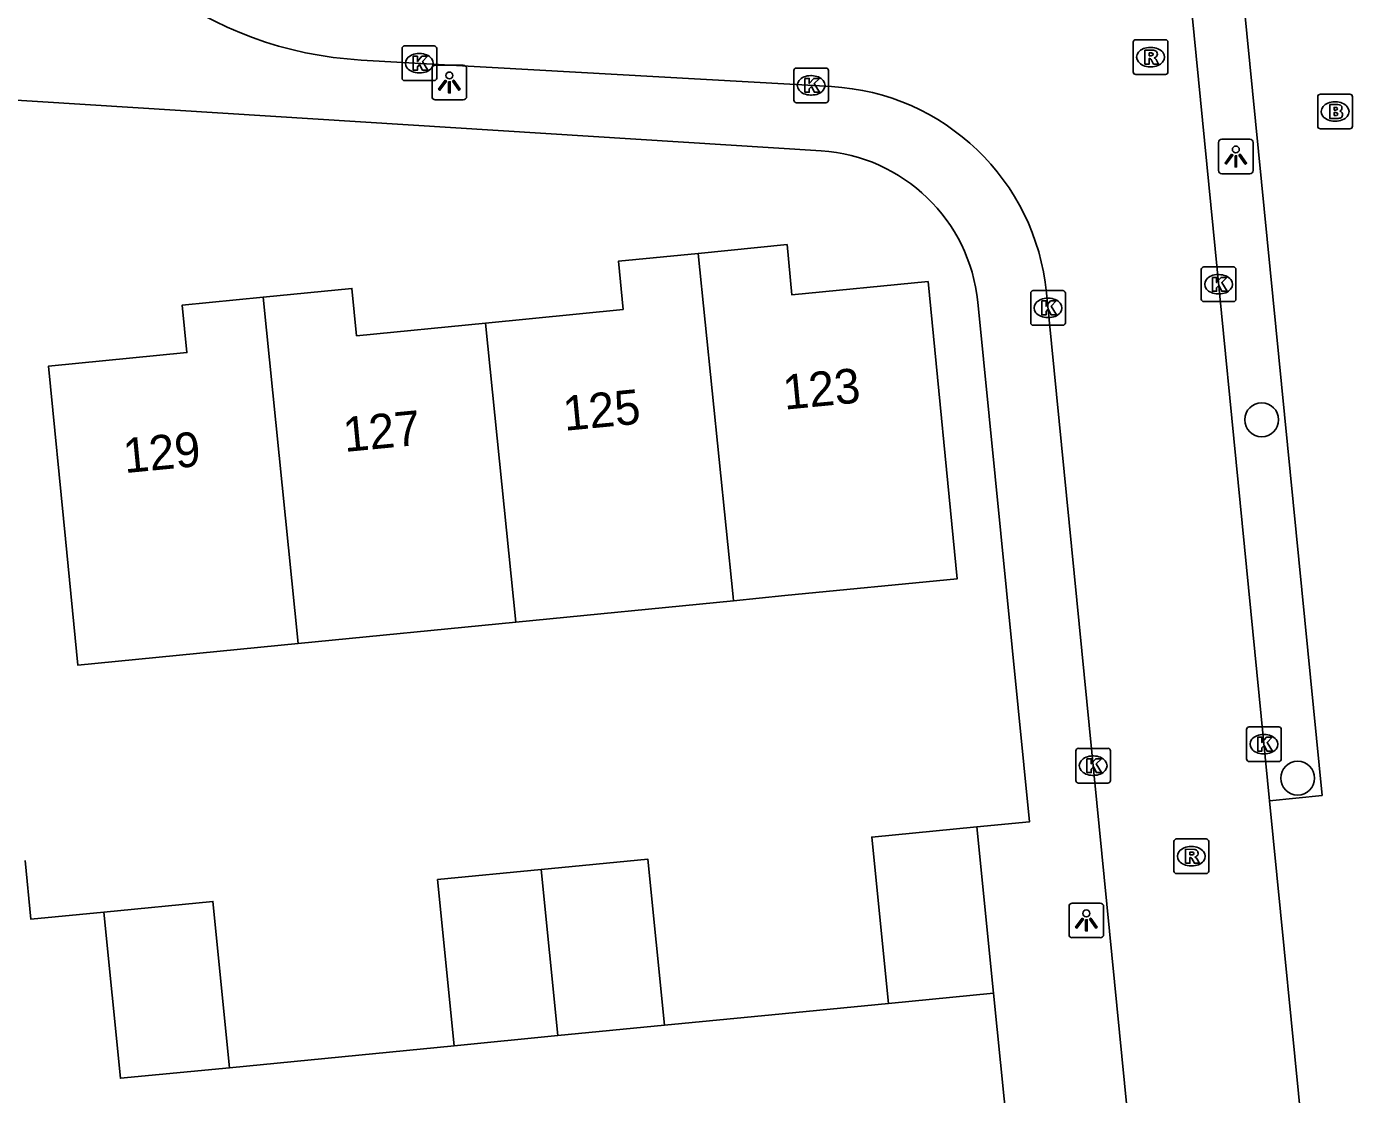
# Model space of a CAD drawing. Extents: x 158461 to 159795, y 387220 to 388672.
# Drawn here: x 159133.55 to 159171.78, y 388033.08 to 388063.87 of the extents above; entities that cross this region are included whole.
import ezdxf

# ---------------------------------------------------------------- set-up
doc = ezdxf.new("R2010")
doc.units = 0
for name, color, linetype in [('IMGEO_Boom', 7, 'Continuous'), ('IMGEO_Brandkraan', 7, 'Continuous'), ('IMGEO_Kolk', 7, 'Continuous'), ('IMGEO_Lichtpunt', 7, 'Continuous'), ('IMGEO_Muur', 7, 'Continuous'), ('IMGEO_Pand', 7, 'Continuous'), ('IMGEO_Pand_nummerreeks', 7, 'Continuous'), ('IMGEO_Rijbaan_lokaal_open', 7, 'Continuous'), ('IMGEO_Rioolput', 7, 'Continuous'), ('IMGEO_Voetpad_open', 7, 'Continuous')]:
    doc.layers.add(name, color=color, linetype=linetype)

msp = doc.modelspace()

# ---------------------------------------------------------------- linework, layer by layer
at = {"layer": 'IMGEO_Boom'}
for centre in [(159169.166, 388052.535), (159170.204, 388042.2)]:
    msp.add_circle(centre, 0.489, dxfattribs=at)
at = {"layer": 'IMGEO_Brandkraan'}
for p, q in [((159170.783, 388060.997), (159170.783, 388061.849)), ((159170.858, 388061.923), (159171.71, 388061.923)), ((159171.784, 388061.849), (159171.784, 388060.997)), ((159171.271, 388061.703), (159171.296, 388061.703)), ((159171.294, 388061.143), (159171.269, 388061.143)), ((159171.71, 388060.923), (159170.858, 388060.923))]:
    msp.add_line(p, q, dxfattribs=at)
for points in [[(159170.783, 388060.997), (159170.783, 388061.849)], [(159170.858, 388061.923), (159171.71, 388061.923)], [(159171.784, 388061.849), (159171.784, 388060.997)], [(159171.131, 388061.623), (159171.131, 388061.223), (159171.344, 388061.223)], [(159171.362, 388061.623), (159171.131, 388061.623)], [(159171.31, 388061.542), (159171.256, 388061.542), (159171.256, 388061.466)], [(159171.256, 388061.466), (159171.309, 388061.466)], [(159171.318, 388061.39), (159171.256, 388061.39), (159171.256, 388061.309)], [(159171.256, 388061.309), (159171.318, 388061.309)], [(159171.71, 388060.923), (159170.858, 388060.923)]]:
    msp.add_lwpolyline(points, dxfattribs=at)
for centre, radius, start, end in [((159170.86, 388061.847), 0.0765, 91.552, 178.448), ((159170.86, 388061.847), 0.0765, 91.552, 178.448), ((159171.708, 388061.847), 0.0765, 1.552, 88.448), ((159171.708, 388061.847), 0.0765, 1.552, 88.448), ((159171.311, 388061.504), 0.0379, 267.8285, 90.9355), ((159171.366, 388061.478), 0.145, 59.4692, 91.5367), ((159171.391, 388061.525), 0.0922, 285.5137, 58.1501), ((159171.396, 388061.333), 0.105, 301.3115, 78.989), ((159171.319, 388061.349), 0.0404, 269.8759, 90.5077), ((159171.35, 388061.474), 0.251, 268.6676, 293.5347), ((159170.86, 388060.999), 0.0765, 181.552, 268.448), ((159170.86, 388060.999), 0.0765, 181.552, 268.448), ((159171.708, 388060.999), 0.0765, 271.552, 358.448), ((159171.708, 388060.999), 0.0765, 271.552, 358.448)]:
    msp.add_arc(centre, radius, start, end, dxfattribs=at)
for centre, major_axis, ratio, start_param, end_param in [((159171.27, 388061.423), (-0.387, 0.002), 0.722429, 4.712389, 7.853982), ((159171.295, 388061.423), (-0.39, 0.002), 0.717154, 1.570796, 4.712389)]:
    msp.add_ellipse(centre, major_axis=major_axis, ratio=ratio, start_param=start_param, end_param=end_param, dxfattribs=at)
at = {"layer": 'IMGEO_Kolk'}
for p, q in [((159144.456, 388063.314), (159145.308, 388063.314)), ((159144.381, 388062.388), (159144.381, 388063.24)), ((159144.869, 388063.094), (159144.894, 388063.094)), ((159145.382, 388063.24), (159145.382, 388062.388)), ((159155.676, 388061.751), (159155.676, 388062.603)), ((159155.751, 388062.677), (159156.603, 388062.677)), ((159156.677, 388062.603), (159156.677, 388061.751)), ((159145.308, 388062.314), (159144.456, 388062.314)), ((159144.892, 388062.534), (159144.867, 388062.534)), ((159156.164, 388062.457), (159156.189, 388062.457)), ((159156.187, 388061.897), (159156.162, 388061.897)), ((159156.603, 388061.677), (159155.751, 388061.677)), ((159167.423, 388056.015), (159167.423, 388056.867)), ((159167.498, 388056.941), (159168.35, 388056.941)), ((159168.424, 388056.867), (159168.424, 388056.015)), ((159167.911, 388056.721), (159167.936, 388056.721)), ((159162.507, 388055.333), (159162.507, 388056.185)), ((159162.582, 388056.259), (159163.434, 388056.259)), ((159163.508, 388056.185), (159163.508, 388055.333)), ((159167.934, 388056.161), (159167.909, 388056.161)), ((159162.995, 388056.039), (159163.02, 388056.039)), ((159168.35, 388055.941), (159167.498, 388055.941)), ((159163.018, 388055.479), (159162.993, 388055.479)), ((159163.434, 388055.259), (159162.582, 388055.259)), ((159168.731, 388042.753), (159168.731, 388043.605)), ((159168.806, 388043.679), (159169.658, 388043.679)), ((159169.219, 388043.459), (159169.244, 388043.459)), ((159169.732, 388043.605), (159169.732, 388042.753)), ((159163.882, 388043.06), (159164.734, 388043.06)), ((159163.807, 388042.134), (159163.807, 388042.986)), ((159164.295, 388042.84), (159164.32, 388042.84)), ((159164.808, 388042.986), (159164.808, 388042.134)), ((159169.658, 388042.679), (159168.806, 388042.679)), ((159169.242, 388042.899), (159169.217, 388042.899)), ((159164.734, 388042.06), (159163.882, 388042.06)), ((159164.318, 388042.28), (159164.293, 388042.28))]:
    msp.add_line(p, q, dxfattribs=at)
for points in [[(159144.456, 388063.314), (159145.308, 388063.314)], [(159144.381, 388062.388), (159144.381, 388063.24)], [(159144.702, 388063.014), (159144.825, 388063.014), (159144.825, 388062.863), (159144.955, 388063.014), (159145.119, 388063.014), (159144.973, 388062.863), (159145.126, 388062.614), (159144.974, 388062.614), (159144.889, 388062.778), (159144.825, 388062.711), (159144.825, 388062.614), (159144.702, 388062.614), (159144.702, 388063.014)], [(159145.382, 388063.24), (159145.382, 388062.388)], [(159155.676, 388061.751), (159155.676, 388062.603)], [(159155.751, 388062.677), (159156.603, 388062.677)], [(159156.677, 388062.603), (159156.677, 388061.751)], [(159145.308, 388062.314), (159144.456, 388062.314)], [(159155.997, 388062.377), (159156.12, 388062.377), (159156.12, 388062.226), (159156.25, 388062.377), (159156.414, 388062.377), (159156.268, 388062.226), (159156.421, 388061.977), (159156.269, 388061.977), (159156.184, 388062.141), (159156.12, 388062.074), (159156.12, 388061.977), (159155.997, 388061.977), (159155.997, 388062.377)], [(159156.603, 388061.677), (159155.751, 388061.677)], [(159167.423, 388056.015), (159167.423, 388056.867)], [(159167.498, 388056.941), (159168.35, 388056.941)], [(159168.424, 388056.867), (159168.424, 388056.015)], [(159167.744, 388056.641), (159167.867, 388056.641), (159167.867, 388056.49), (159167.997, 388056.641), (159168.161, 388056.641), (159168.015, 388056.49), (159168.168, 388056.241), (159168.016, 388056.241), (159167.931, 388056.405), (159167.867, 388056.338), (159167.867, 388056.241), (159167.744, 388056.241), (159167.744, 388056.641)], [(159162.507, 388055.333), (159162.507, 388056.185)], [(159162.582, 388056.259), (159163.434, 388056.259)], [(159163.508, 388056.185), (159163.508, 388055.333)], [(159162.828, 388055.959), (159162.951, 388055.959), (159162.951, 388055.808), (159163.081, 388055.959), (159163.245, 388055.959), (159163.099, 388055.808), (159163.252, 388055.559), (159163.1, 388055.559), (159163.015, 388055.723), (159162.951, 388055.656), (159162.951, 388055.559), (159162.828, 388055.559), (159162.828, 388055.959)], [(159168.35, 388055.941), (159167.498, 388055.941)], [(159163.434, 388055.259), (159162.582, 388055.259)], [(159168.731, 388042.753), (159168.731, 388043.605)], [(159168.806, 388043.679), (159169.658, 388043.679)], [(159169.732, 388043.605), (159169.732, 388042.753)], [(159163.882, 388043.06), (159164.734, 388043.06)], [(159169.052, 388043.379), (159169.175, 388043.379), (159169.175, 388043.228), (159169.305, 388043.379), (159169.469, 388043.379), (159169.323, 388043.228), (159169.476, 388042.979), (159169.324, 388042.979), (159169.239, 388043.143), (159169.175, 388043.076), (159169.175, 388042.979), (159169.052, 388042.979), (159169.052, 388043.379)], [(159163.807, 388042.134), (159163.807, 388042.986)], [(159164.128, 388042.76), (159164.251, 388042.76), (159164.251, 388042.609), (159164.381, 388042.76), (159164.545, 388042.76), (159164.399, 388042.609), (159164.552, 388042.36), (159164.4, 388042.36), (159164.315, 388042.524), (159164.251, 388042.457), (159164.251, 388042.36), (159164.128, 388042.36), (159164.128, 388042.76)], [(159164.808, 388042.986), (159164.808, 388042.134)], [(159169.658, 388042.679), (159168.806, 388042.679)], [(159164.734, 388042.06), (159163.882, 388042.06)]]:
    msp.add_lwpolyline(points, dxfattribs=at)
for centre, start, end in [((159144.458, 388063.238), 91.552, 178.448), ((159144.458, 388063.238), 91.552, 178.448), ((159145.306, 388063.238), 1.552, 88.448), ((159145.306, 388063.238), 1.552, 88.448), ((159155.753, 388062.601), 91.552, 178.448), ((159155.753, 388062.601), 91.552, 178.448), ((159156.601, 388062.601), 1.552, 88.448), ((159156.601, 388062.601), 1.552, 88.448), ((159144.458, 388062.39), 181.552, 268.448), ((159144.458, 388062.39), 181.552, 268.448), ((159145.306, 388062.39), 271.552, 358.448), ((159145.306, 388062.39), 271.552, 358.448), ((159155.753, 388061.753), 181.552, 268.448), ((159155.753, 388061.753), 181.552, 268.448), ((159156.601, 388061.753), 271.552, 358.448), ((159156.601, 388061.753), 271.552, 358.448), ((159167.5, 388056.865), 91.552, 178.448), ((159167.5, 388056.865), 91.552, 178.448), ((159168.348, 388056.865), 1.552, 88.448), ((159168.348, 388056.865), 1.552, 88.448), ((159162.584, 388056.183), 91.552, 178.448), ((159162.584, 388056.183), 91.552, 178.448), ((159163.432, 388056.183), 1.552, 88.448), ((159163.432, 388056.183), 1.552, 88.448), ((159167.5, 388056.017), 181.552, 268.448), ((159167.5, 388056.017), 181.552, 268.448), ((159168.348, 388056.017), 271.552, 358.448), ((159168.348, 388056.017), 271.552, 358.448), ((159162.584, 388055.335), 181.552, 268.448), ((159162.584, 388055.335), 181.552, 268.448), ((159163.432, 388055.335), 271.552, 358.448), ((159163.432, 388055.335), 271.552, 358.448), ((159168.808, 388043.603), 91.552, 178.448), ((159168.808, 388043.603), 91.552, 178.448), ((159169.656, 388043.603), 1.552, 88.448), ((159169.656, 388043.603), 1.552, 88.448), ((159163.884, 388042.984), 91.552, 178.448), ((159163.884, 388042.984), 91.552, 178.448), ((159164.732, 388042.984), 1.552, 88.448), ((159164.732, 388042.984), 1.552, 88.448), ((159168.808, 388042.755), 181.552, 268.448), ((159168.808, 388042.755), 181.552, 268.448), ((159169.656, 388042.755), 271.552, 358.448), ((159169.656, 388042.755), 271.552, 358.448), ((159163.884, 388042.136), 181.552, 268.448), ((159163.884, 388042.136), 181.552, 268.448), ((159164.732, 388042.136), 271.552, 358.448), ((159164.732, 388042.136), 271.552, 358.448)]:
    msp.add_arc(centre, 0.0765, start, end, dxfattribs=at)
for centre, major_axis, ratio, start_param, end_param in [((159144.868, 388062.814), (-0.387, 0.002), 0.722429, 4.712389, 7.853982), ((159144.893, 388062.814), (-0.39, 0.002), 0.717154, 1.570796, 4.712389), ((159156.163, 388062.177), (-0.387, 0.002), 0.722429, 4.712389, 7.853982), ((159156.188, 388062.177), (-0.39, 0.002), 0.717154, 1.570796, 4.712389), ((159167.91, 388056.441), (-0.387, 0.002), 0.722429, 4.712389, 7.853982), ((159167.935, 388056.441), (-0.39, 0.002), 0.717154, 1.570796, 4.712389), ((159162.994, 388055.759), (-0.387, 0.002), 0.722429, 4.712389, 7.853982), ((159163.019, 388055.759), (-0.39, 0.002), 0.717154, 1.570796, 4.712389), ((159169.218, 388043.179), (-0.387, 0.002), 0.722429, 4.712389, 7.853982), ((159169.243, 388043.179), (-0.39, 0.002), 0.717154, 1.570796, 4.712389), ((159164.294, 388042.56), (-0.387, 0.002), 0.722429, 4.712389, 7.853982), ((159164.319, 388042.56), (-0.39, 0.002), 0.717154, 1.570796, 4.712389)]:
    msp.add_ellipse(centre, major_axis=major_axis, ratio=ratio, start_param=start_param, end_param=end_param, dxfattribs=at)
at = {"layer": 'IMGEO_Lichtpunt'}
for p, q in [((159145.246, 388062.664), (159145.246, 388061.857)), ((159145.246, 388062.664), (159145.246, 388061.857)), ((159146.148, 388062.759), (159145.34, 388062.759)), ((159146.148, 388062.759), (159145.34, 388062.759)), ((159146.242, 388061.857), (159146.242, 388062.664)), ((159146.242, 388061.857), (159146.242, 388062.664)), ((159145.34, 388061.763), (159146.148, 388061.763)), ((159145.34, 388061.763), (159146.148, 388061.763)), ((159167.922, 388060.531), (159167.922, 388059.724)), ((159167.922, 388060.531), (159167.922, 388059.724)), ((159168.824, 388060.626), (159168.016, 388060.626)), ((159168.824, 388060.626), (159168.016, 388060.626)), ((159168.918, 388059.724), (159168.918, 388060.531)), ((159168.918, 388059.724), (159168.918, 388060.531)), ((159168.016, 388059.63), (159168.824, 388059.63)), ((159168.016, 388059.63), (159168.824, 388059.63)), ((159163.612, 388038.502), (159163.612, 388037.695)), ((159163.612, 388038.502), (159163.612, 388037.695)), ((159164.514, 388038.597), (159163.706, 388038.597)), ((159164.514, 388038.597), (159163.706, 388038.597)), ((159164.608, 388037.695), (159164.608, 388038.502)), ((159164.608, 388037.695), (159164.608, 388038.502)), ((159163.706, 388037.601), (159164.514, 388037.601)), ((159163.706, 388037.601), (159164.514, 388037.601))]:
    msp.add_line(p, q, dxfattribs=at)
for points in [[(159145.62, 388062.328), (159145.659, 388062.3), (159145.471, 388062.038), (159145.433, 388062.065), (159145.62, 388062.328)], [(159145.722, 388062.28), (159145.769, 388062.28), (159145.769, 388061.958), (159145.722, 388061.958), (159145.722, 388062.28)], [(159145.832, 388062.3), (159145.87, 388062.327), (159146.057, 388062.065), (159146.018, 388062.037), (159145.832, 388062.3)], [(159168.296, 388060.195), (159168.335, 388060.167), (159168.147, 388059.905), (159168.109, 388059.932), (159168.296, 388060.195)], [(159168.398, 388060.147), (159168.445, 388060.147), (159168.445, 388059.825), (159168.398, 388059.825), (159168.398, 388060.147)], [(159168.508, 388060.167), (159168.546, 388060.194), (159168.733, 388059.932), (159168.694, 388059.904), (159168.508, 388060.167)], [(159163.986, 388038.166), (159164.025, 388038.138), (159163.837, 388037.876), (159163.799, 388037.903), (159163.986, 388038.166)], [(159164.088, 388038.118), (159164.135, 388038.118), (159164.135, 388037.796), (159164.088, 388037.796), (159164.088, 388038.118)], [(159164.198, 388038.138), (159164.236, 388038.165), (159164.423, 388037.903), (159164.384, 388037.875), (159164.198, 388038.138)]]:
    msp.add_lwpolyline(points, dxfattribs=at)
for centre in [(159145.745, 388062.462), (159168.421, 388060.329), (159164.111, 388038.3)]:
    msp.add_circle(centre, 0.0994, dxfattribs=at)
for centre, start, end in [((159145.34, 388062.664), 90, 180), ((159145.34, 388062.664), 90, 180), ((159146.148, 388062.664), 0, 90), ((159146.148, 388062.664), 0, 90), ((159145.34, 388061.857), 180, 270), ((159145.34, 388061.857), 180, 270), ((159146.148, 388061.857), 270, 0), ((159146.148, 388061.857), 270, 360), ((159168.016, 388060.531), 90, 180), ((159168.016, 388060.531), 90, 180), ((159168.824, 388060.531), 0, 90), ((159168.824, 388060.531), 0, 90), ((159168.016, 388059.724), 180, 270), ((159168.016, 388059.724), 180, 270), ((159168.824, 388059.724), 270, 0), ((159168.824, 388059.724), 270, 360), ((159163.706, 388038.502), 90, 180), ((159163.706, 388038.502), 90, 180), ((159164.514, 388038.502), 0, 90), ((159164.514, 388038.502), 0, 90), ((159163.706, 388037.695), 180, 270), ((159163.706, 388037.695), 180, 270), ((159164.514, 388037.695), 270, 0), ((159164.514, 388037.695), 270, 360)]:
    msp.add_arc(centre, 0.0946, start, end, dxfattribs=at)
at = {"layer": 'IMGEO_Muur'}
for points in [[(159155.039, 388035.378), (159151.945, 388035.076)], [(159145.884, 388034.484), (159139.41, 388033.852)]]:
    msp.add_lwpolyline(points, dxfattribs=at)
at = {"layer": 'IMGEO_Pand'}
for points in [[(159153.938, 388047.318), (159155.414, 388047.463), (159160.39, 388047.952), (159159.548, 388056.517), (159155.624, 388056.132), (159155.481, 388057.585), (159152.918, 388057.333)], [(159146.785, 388055.324), (159150.754, 388055.714), (159150.618, 388057.107), (159152.918, 388057.333)], [(159152.918, 388057.333), (159153.928, 388047.425), (159153.938, 388047.318)], [(159140.377, 388056.069), (159138.046, 388055.84), (159138.18, 388054.47), (159134.185, 388054.077), (159134.674, 388049.101), (159135.031, 388045.46), (159141.388, 388046.085)], [(159146.785, 388055.324), (159143.069, 388054.959), (159142.935, 388056.32), (159140.377, 388056.069)], [(159141.388, 388046.085), (159140.377, 388056.069)], [(159147.663, 388046.701), (159146.785, 388055.324)], [(159153.938, 388047.318), (159147.663, 388046.701)], [(159141.388, 388046.085), (159147.663, 388046.701)], [(159158.407, 388035.706), (159157.926, 388040.499), (159160.957, 388040.794)], [(159160.957, 388040.794), (159161.438, 388036.002)], [(159148.389, 388039.568), (159151.465, 388039.868), (159151.945, 388035.076)], [(159145.884, 388034.484), (159145.404, 388039.277), (159148.389, 388039.568)], [(159148.877, 388034.776), (159148.389, 388039.568)], [(159135.779, 388038.338), (159138.929, 388038.645), (159139.41, 388033.852)], [(159135.779, 388038.338), (159136.26, 388033.545), (159139.41, 388033.852)], [(159158.407, 388035.706), (159161.438, 388036.002)], [(159148.877, 388034.776), (159151.945, 388035.076)], [(159145.884, 388034.484), (159148.877, 388034.776)]]:
    msp.add_lwpolyline(points, dxfattribs=at)
at = {"layer": 'IMGEO_Rijbaan_lokaal_open'}
for points in [[(159169.394, 388041.55), (159166.976, 388066.062)], [(159156.762, 388062.143), (159143.201, 388062.907)], [(159165.496, 388030.481), (159162.963, 388056.197)], [(159169.394, 388041.55), (159170.438, 388030.969)], [(159133.513, 388039.825), (159133.681, 388038.133), (159135.779, 388038.338)], [(159161.438, 388036.002), (159162.049, 388029.911)], [(159151.945, 388035.076), (159155.039, 388035.378), (159158.407, 388035.706)], [(159139.41, 388033.852), (159145.884, 388034.484)]]:
    msp.add_lwpolyline(points, dxfattribs=at)
for centre, radius, start, end in [((159143.809, 388073.732), 10.842, 199.5993, 266.787), ((159156.391, 388055.55), 6.603, 5.622, 86.7832)]:
    msp.add_arc(centre, radius, start, end, dxfattribs=at)
at = {"layer": 'IMGEO_Rioolput'}
for p, q in [((159165.462, 388062.566), (159165.462, 388063.418)), ((159165.537, 388063.492), (159166.389, 388063.492)), ((159166.463, 388063.418), (159166.463, 388062.566)), ((159165.95, 388063.272), (159165.975, 388063.272)), ((159165.973, 388062.712), (159165.948, 388062.712)), ((159166.389, 388062.492), (159165.537, 388062.492)), ((159166.637, 388039.522), (159166.637, 388040.374)), ((159166.712, 388040.448), (159167.564, 388040.448)), ((159167.638, 388040.374), (159167.638, 388039.522)), ((159167.125, 388040.228), (159167.15, 388040.228)), ((159167.148, 388039.668), (159167.123, 388039.668)), ((159167.564, 388039.448), (159166.712, 388039.448))]:
    msp.add_line(p, q, dxfattribs=at)
for points in [[(159165.462, 388062.566), (159165.462, 388063.418)], [(159165.537, 388063.492), (159166.389, 388063.492)], [(159166.463, 388063.418), (159166.463, 388062.566)], [(159166.051, 388063.19), (159165.799, 388063.192), (159165.799, 388062.792)], [(159165.799, 388062.792), (159165.923, 388062.792), (159165.923, 388062.954), (159165.934, 388062.954)], [(159165.977, 388063.111), (159165.923, 388063.111), (159165.923, 388063.03)], [(159165.923, 388063.03), (159165.975, 388063.03)], [(159165.981, 388062.925), (159166.052, 388062.792), (159166.192, 388062.792), (159166.127, 388062.918)], [(159166.389, 388062.492), (159165.537, 388062.492)], [(159166.637, 388039.522), (159166.637, 388040.374)], [(159166.712, 388040.448), (159167.564, 388040.448)], [(159167.638, 388040.374), (159167.638, 388039.522)], [(159167.226, 388040.146), (159166.974, 388040.148), (159166.974, 388039.748)], [(159167.152, 388040.067), (159167.098, 388040.067), (159167.098, 388039.986)], [(159166.974, 388039.748), (159167.098, 388039.748), (159167.098, 388039.91), (159167.109, 388039.91)], [(159167.098, 388039.986), (159167.15, 388039.986)], [(159167.156, 388039.881), (159167.227, 388039.748), (159167.367, 388039.748), (159167.302, 388039.874)], [(159167.564, 388039.448), (159166.712, 388039.448)]]:
    msp.add_lwpolyline(points, dxfattribs=at)
for centre, radius, start, end in [((159165.539, 388063.416), 0.0765, 91.552, 178.448), ((159165.539, 388063.416), 0.0765, 91.552, 178.448), ((159166.387, 388063.416), 0.0765, 1.552, 88.448), ((159166.387, 388063.416), 0.0765, 1.552, 88.448), ((159165.933, 388062.901), 0.0533, 26.0293, 88.6989), ((159165.959, 388063.219), 0.19, 274.7715, 282.9687), ((159165.983, 388063.015), 0.0964, 77.0061, 93.1865), ((159165.997, 388063.072), 0.0378, 276.6634, 79.6772), ((159166.05, 388063.08), 0.109, 350.3612, 89.416), ((159166.048, 388063.08), 0.112, 277.5842, 350.9817), ((159166.032, 388062.865), 0.108, 29.5134, 73.7905), ((159165.539, 388062.568), 0.0765, 181.552, 268.448), ((159165.539, 388062.568), 0.0765, 181.552, 268.448), ((159166.387, 388062.568), 0.0765, 271.552, 358.448), ((159166.387, 388062.568), 0.0765, 271.552, 358.448), ((159166.714, 388040.372), 0.0765, 91.552, 178.448), ((159166.714, 388040.372), 0.0765, 91.552, 178.448), ((159167.562, 388040.372), 0.0765, 1.552, 88.448), ((159167.562, 388040.372), 0.0765, 1.552, 88.448), ((159167.134, 388040.175), 0.19, 274.7715, 282.9687), ((159167.158, 388039.971), 0.0964, 77.0061, 93.1865), ((159167.172, 388040.028), 0.0378, 276.6634, 79.6772), ((159167.225, 388040.036), 0.109, 350.3612, 89.416), ((159167.223, 388040.036), 0.112, 277.5842, 350.9817), ((159167.108, 388039.857), 0.0533, 26.0293, 88.6989), ((159167.207, 388039.821), 0.108, 29.5134, 73.7905), ((159166.714, 388039.524), 0.0765, 181.552, 268.448), ((159166.714, 388039.524), 0.0765, 181.552, 268.448), ((159167.562, 388039.524), 0.0765, 271.552, 358.448), ((159167.562, 388039.524), 0.0765, 271.552, 358.448)]:
    msp.add_arc(centre, radius, start, end, dxfattribs=at)
for centre, major_axis, ratio, start_param, end_param in [((159165.949, 388062.992), (-0.387, 0.002), 0.722429, 4.712389, 7.853982), ((159165.974, 388062.992), (-0.39, 0.002), 0.717154, 1.570796, 4.712389), ((159167.124, 388039.948), (-0.387, 0.002), 0.722429, 4.712389, 7.853982), ((159167.149, 388039.948), (-0.39, 0.002), 0.717154, 1.570796, 4.712389)]:
    msp.add_ellipse(centre, major_axis=major_axis, ratio=ratio, start_param=start_param, end_param=end_param, dxfattribs=at)
at = {"layer": 'IMGEO_Voetpad_open'}
for points in [[(159130.762, 388066.361), (159131.266, 388061.875), (159156.466, 388060.289)], [(159166.976, 388066.062), (159168.49, 388066.212), (159170.91, 388041.7), (159169.394, 388041.55)], [(159160.98, 388055.929), (159162.475, 388040.942), (159160.957, 388040.794)]]:
    msp.add_lwpolyline(points, dxfattribs=at)
msp.add_arc((159156.152, 388055.447), 4.852, 5.6967, 86.2918, dxfattribs=at)

# ---------------------------------------------------------------- texts
at = {"layer": 'IMGEO_Pand_nummerreeks'}
for s, p in [('123', (159155.41, 388052.824)), ('125', (159149.07, 388052.214)), ('127', (159142.729, 388051.604)), ('129', (159136.388, 388050.994))]:
    msp.add_text(s, height=1, rotation=5.4951, dxfattribs=at).set_placement(p)

doc.saveas('drawing.dxf')
